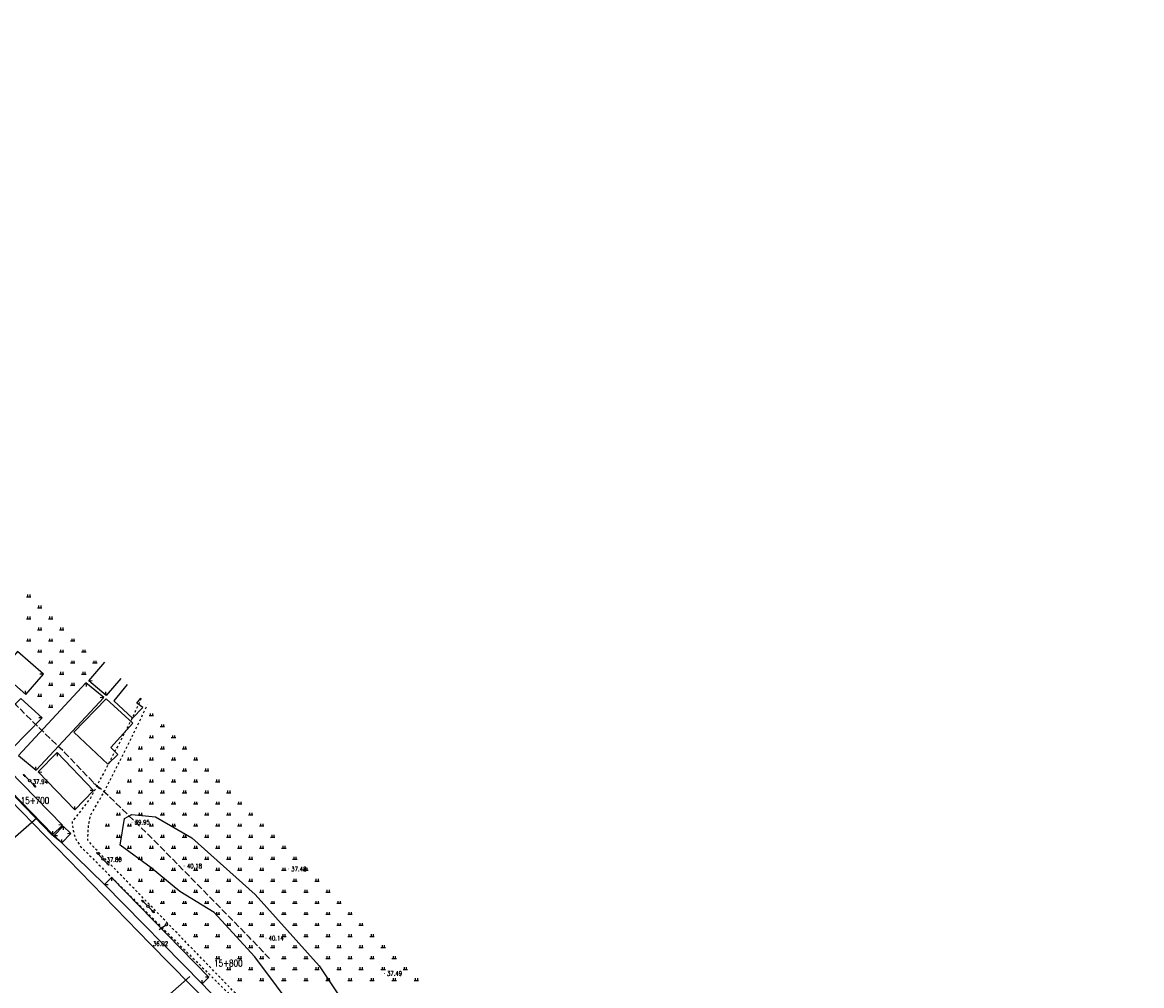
# Model space of a CAD drawing. Extents: x 39508475 to 39522402, y 3783947 to 3795549.
# Tile 281 of 323: x 39521066 to 39521573, y 3788431 to 3788868. Entities that reach past the tile are written whole.
import ezdxf
from ezdxf.enums import TextEntityAlignment as Align

# ---------------------------------------------------------------- set-up
doc = ezdxf.new("R2010")
doc.units = 0
doc.linetypes.add('X0', pattern=[4, 3, -1])
doc.linetypes.add('X6', pattern=[2, 1, -1])
doc.layers.get('0').update_dxf_attribs({"linetype": 'CONTINUOUS'})
for name, color, linetype in [('DLSS', 4, 'CONTINUOUS'), ('DMTZ', 3, 'CONTINUOUS'), ('GCD', 1, 'CONTINUOUS'), ('GXYZ', 2, 'CONTINUOUS'), ('JMD', 6, 'CONTINUOUS'), ('SXSS', 5, 'CONTINUOUS'), ('ZBTZ', 3, 'CONTINUOUS'), ('断面线', 2, 'CONTINUOUS')]:
    doc.layers.add(name, color=color, linetype=linetype)
doc.styles.add('HZ', font='rs', dxfattribs={"width": 0.8, "bigfont": 'hztxt'})
doc.linetypes.add('10411', pattern='A,2,[150,AAA.SHX,S=1,R=0,X=0,Y=1],2,[151,AAA.SHX,S=1,R=0,X=0,Y=3],1e-11', length=4)
doc.linetypes.add('10422', pattern='A,2,[150,AAA.SHX,S=1,R=0,X=0,Y=1],2,[177,AAA.SHX,S=1,R=0,X=0,Y=0.8],1e-09', length=4)

# ---------------------------------------------------------------- blocks, each defined once
blk = doc.blocks.new('gc119')
for p, q in [((-1, 0), (1, 0)), ((-0.5, 1), (-0.5, 0)), ((0.5, 1), (0.5, 0))]:
    blk.add_line(p, q)
blk = doc.blocks.new('gc013a')
at = {"linetype": 'Continuous'}
blk.add_line((0.5, 0), (4, 0), dxfattribs=at)
at = {"linetype": 'Continuous', "flags": 128}
for points in [[(2.77, 0.35), (3.38, 0), (2.77, -0.35)], [(3.39, 0.35), (4, 0), (3.39, -0.35)]]:
    blk.add_lwpolyline(points, dxfattribs=at)
blk = doc.blocks.new('gc170')
at = {"linetype": 'Continuous'}
blk.add_circle((0, 0), 0.5, dxfattribs=at)
blk = doc.blocks.new('gc013c')
at = {"linetype": 'Continuous'}
blk.add_line((0.5, 0), (4, 0), dxfattribs=at)
at = {"linetype": 'Continuous', "const_width": 0.15, "flags": 128}
blk.add_lwpolyline([(3.775, 0, 1), (3.925, 0, 1)], format="xyb", close=True, dxfattribs=at)
blk = doc.blocks.new('gc200')
at = {"const_width": 0.2}
blk.add_lwpolyline([(-0.1, 0, 1), (0.1, 0, 1)], format="xyb", close=True, dxfattribs=at)

msp = doc.modelspace()

# ---------------------------------------------------------------- linework, layer by layer
at = {"layer": 'DLSS', "linetype": 'X6', "flags": 128}
for points in [[(39521119.65064, 3788561.31253), (39521115.05251, 3788551.39932), (39521096.47363, 3788515.94625), (39521088.28783, 3788505.53425), (39521088.88316, 3788501.51819), (39521089.62732, 3788498.24584), (39521092.15748, 3788494.37852), (39521125.80846, 3788460.86566), (39521174.07826, 3788413.02397), (39521212.66677, 3788373.54571), (39521239.03995, 3788345.95857), (39521273.45383, 3788312.28762), (39521279.28451, 3788303.16835), (39521284.94014, 3788298.55731), (39521291.63761, 3788291.41764), (39521299.82341, 3788285.17044), (39521303.3954, 3788281.15439), (39521305.62789, 3788275.79964), (39521311.87885, 3788268.06501), (39521325.89077, 3788256.26936), (39521368.92163, 3788215.03473)], [(39521339.45276, 3788249.09687), (39521316.53253, 3788268.87968), (39521307.00724, 3788279.58917), (39521300.74227, 3788287.37784), (39521289.43099, 3788296.5999), (39521282.43586, 3788304.78076), (39521275.44072, 3788312.36666), (39521272.76174, 3788315.93648), (39521255.6108, 3788333.71341), (39521229.39802, 3788361.26822), (39521209.73631, 3788380.79042), (39521172.93801, 3788416.83671), (39521133.8942, 3788457.21095), (39521098.14261, 3788494.0156), (39521095.433, 3788497.19475), (39521095.73067, 3788503.88819), (39521096.77249, 3788508.64795), (39521102.57696, 3788518.61373), (39521112.54876, 3788538.09906), (39521122.50396, 3788558.46999)]]:
    msp.add_lwpolyline(points, dxfattribs=at)
at = {"layer": 'DMTZ', "color": 1, "linetype": 'X0', "flags": 128}
msp.add_lwpolyline([(39521100.73256, 3788520.48251), (39521084.90442, 3788536.90203, 0.008354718), (39521084.1967, 3788537.61205), (39521066.57549, 3788554.7096), (39521044.09249, 3788578.11886, 0.006983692), (39521043.50363, 3788578.71508), (39521009.45491, 3788612.23983), (39520987.2343, 3788634.9209), (39520966.25133, 3788657.03493), (39520945.30628, 3788679.19352, 0.005098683), (39520944.88149, 3788679.63385), (39520923.57928, 3788701.26893), (39520901.94204, 3788723.51771, 0.000490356), (39520901.90097, 3788723.55985), (39520880.02706, 3788745.96391), (39520865.01923, 3788762.03828, 0.005046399), (39520864.60153, 3788762.47671), (39520836.43922, 3788791.44548), (39520794.19297, 3788835.03498, 0.003325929), (39520793.91331, 3788835.31972), (39520778.04624, 3788851.26135), (39520762.30371, 3788867.60766)], format="xyb", dxfattribs=at)
at = {"layer": 'DMTZ', "linetype": '10422', "flags": 128}
msp.add_lwpolyline([(39521079.13397, 3788499.66182), (39521063.30583, 3788516.08134), (39521045.30497, 3788533.54726), (39521022.45554, 3788557.33803), (39520988.21434, 3788591.05231), (39520965.6369, 3788614.09761), (39520944.46918, 3788636.40633), (39520923.50448, 3788658.58573), (39520902.13721, 3788680.28688), (39520880.43532, 3788702.60214), (39520858.32742, 3788725.24584), (39520843.09103, 3788741.56503), (39520814.91269, 3788770.55028), (39520772.65043, 3788814.1563), (39520756.60908, 3788830.27303), (39520740.69518, 3788846.79729)], dxfattribs=at)
at = {"layer": 'DMTZ', "color": 1, "linetype": 'X0', "flags": 128}
msp.add_lwpolyline([(39521177.78568, 3788443.59619), (39521168.76857, 3788453.04957), (39521124.17049, 3788498.44926), (39521103.65239, 3788518.40938), (39521098.0151, 3788522.97497)], dxfattribs=at)
at = {"layer": 'DMTZ', "linetype": '10411', "flags": 128}
for points in [[(39521380.28396, 3788232.21444), (39521361.15095, 3788246.29449), (39521309.63902, 3788296.31018), (39521272.79436, 3788333.17973), (39521237.48494, 3788370.71082), (39521221.22304, 3788389.79854), (39521190.8263, 3788418.11561), (39521171.15581, 3788444.29211), (39521152.67698, 3788464.39058), (39521137.14349, 3788473.91314), (39521124.16684, 3788484.71483), (39521110.08314, 3788494.85839), (39521112.03827, 3788507.06466), (39521115.43143, 3788508.76041), (39521126.133, 3788507.71686), (39521142.57683, 3788498.32498), (39521171.21095, 3788472.58905), (39521200.23879, 3788440.3068), (39521221.53057, 3788408.3255), (39521244.78589, 3788392.09738), (39521259.01112, 3788378.40087), (39521273.14348, 3788363.60385), (39521307.48673, 3788326.27285), (39521357.74805, 3788275.36506), (39521379.1774, 3788249.13784), (39521383.18454, 3788245.80019)], [(39521156.07748, 3788422.88981), (39521147.21265, 3788432.18354), (39521103.00772, 3788477.18302), (39521083.71128, 3788495.9547), (39521079.13397, 3788499.66182)]]:
    msp.add_lwpolyline(points, dxfattribs=at)
at = {"layer": 'JMD', "linetype": 'Continuous'}
for p, q in [((39521075.30776, 3788572.45813), (39521073.7117, 3788572.34595)), ((39521095.86941, 3788569.35031), (39521097.46436, 3788569.47726)), ((39521067.34667, 3788563.22707), (39521067.23449, 3788564.82313)), ((39521094.61407, 3788568.47198), (39521094.71689, 3788566.87528)), ((39521103.74818, 3788562.73321), (39521103.62123, 3788564.32816)), ((39521102.68169, 3788561.7737), (39521101.08499, 3788561.67088)), ((39521074.80199, 3788552.66169), (39521073.20289, 3788552.60792)), ((39521081.51834, 3788536.912), (39521081.51565, 3788535.312)), ((39521072.07176, 3788528.86735), (39521071.96894, 3788530.46404)), ((39521072.96334, 3788528.07397), (39521074.56334, 3788528.07127)), ((39521098.05159, 3788519.71625), (39521096.45159, 3788519.71895)), ((39521089.49659, 3788510.87822), (39521089.49928, 3788512.47822)), ((39521083.92779, 3788504.06384), (39521082.32782, 3788504.07381)), ((39521084.23565, 3788503.50489), (39521084.27402, 3788501.90535)), ((39521079.58715, 3788499.7258), (39521079.59712, 3788501.32577)), ((39521080.13454, 3788499.28914), (39521081.73408, 3788499.32751)), ((39521087.80946, 3788500.16743), (39521086.20992, 3788500.12906)), ((39521083.70835, 3788495.95168), (39521083.66998, 3788497.55122)), ((39521106.13711, 3788480.3067), (39521106.12763, 3788478.70673)), ((39521103.00772, 3788477.18302), (39521104.6077, 3788477.17517)), ((39521147.21265, 3788432.18354), (39521147.2441, 3788433.78323)), ((39521150.34047, 3788435.12672), (39521148.74082, 3788435.15978))]:
    msp.add_line(p, q, dxfattribs=at)
at = {"layer": 'JMD', "linetype": 'Continuous', "flags": 128}
for points in [[(39521055.69093, 3788573.42519), (39521067.34667, 3788563.22707), (39521075.30776, 3788572.45813), (39521063.65203, 3788582.65625)], [(39521072.07176, 3788528.86735), (39521102.68169, 3788561.7737), (39521094.61407, 3788568.47198), (39521064.00415, 3788535.56562)], [(39521061.22952, 3788538.78195), (39521074.80199, 3788552.66169), (39521065.0961, 3788561.33653), (39521051.52363, 3788547.45679)], [(39521103.76021, 3788561.28849), (39521115.82091, 3788550.12241), (39521105.90598, 3788539.10424), (39521109.01365, 3788535.99845), (39521104.50012, 3788531.56159), (39521089.17203, 3788546.13816)], [(39521072.96334, 3788528.07397), (39521089.49659, 3788510.87822), (39521098.05159, 3788519.71625), (39521081.51834, 3788536.912)], [(39521055.42931, 3788524.47865), (39521079.58715, 3788499.7258), (39521083.92779, 3788504.06384), (39521059.76995, 3788528.81669)], [(39521084.23565, 3788503.50489), (39521080.13454, 3788499.28914), (39521083.70835, 3788495.95168), (39521087.80946, 3788500.16743)], [(39521103.00772, 3788477.18302), (39521147.21265, 3788432.18354), (39521150.34047, 3788435.12672), (39521106.13711, 3788480.3067)]]:
    msp.add_lwpolyline(points, close=True, dxfattribs=at)
for points in [[(39521110.45041, 3788570.478), (39521103.74818, 3788562.73321), (39521095.86941, 3788569.35031), (39521103.14414, 3788577.75667)], [(39521113.21968, 3788567.71919), (39521107.25674, 3788560.23535), (39521115.72426, 3788552.52513), (39521120.33437, 3788557.22648), (39521117.60594, 3788559.29508), (39521119.45913, 3788561.50331)]]:
    msp.add_lwpolyline(points, dxfattribs=at)
at = {"layer": 'SXSS', "linetype": 'Continuous', "flags": 128}
msp.add_lwpolyline([(39520738.85921, 3788844.98438), (39520758.69358, 3788826.44088), (39520789.17943, 3788794.27876), (39520884.76863, 3788695.25965), (39520989.75752, 3788586.99795), (39521044.261, 3788531.839), (39521123.742, 3788450.314), (39521197.116, 3788375.69), (39521245.70004, 3788325.54973), (39521262.59546, 3788308.16564), (39521281.684, 3788289.621), (39521325.713, 3788244.497), (39521391.481, 3788177.64), (39521504.382, 3788061.169), (39521564.54, 3787984.991), (39521584.251, 3787956.945), (39521623.048, 3787903.969), (39521656.927, 3787857.512), (39521675.33859, 3787832.60197), (39521692.68081, 3787810.39955)], dxfattribs=at)
at = {"layer": '断面线', "linetype": 'Continuous', "flags": 128}
for points in [[(39521072.30339, 3788507.18896), (39521042.17712, 3788480.81988), (39520961.83605, 3788408.90562)], [(39521141.73471, 3788435.41891), (39521113.3724, 3788410.5938), (39521035.12366, 3788340.55242)]]:
    msp.add_lwpolyline(points, dxfattribs=at)

# ---------------------------------------------------------------- block references
at = {"layer": 'GCD', "linetype": 'Continuous'}
ref = msp.add_blockref('gc200', (39521069.305, 3788523.688, 37.938), dxfattribs=at)
ref.add_attrib('height', '37.94', dxfattribs={"linetype": 'Continuous', "height": 2, "style": 'HZ', "width": 0.8}).set_placement((39521070.505, 3788523.688, 37.938), align=Align.MIDDLE_LEFT)
ref = msp.add_blockref('gc200', (39521115.4686, 3788505.312, 39.95), dxfattribs=at)
ref.add_attrib('height', '39.95', dxfattribs={"linetype": 'Continuous', "height": 2, "style": 'HZ', "width": 0.8}).set_placement((39521116.6686, 3788505.312, 39.95), align=Align.MIDDLE_LEFT)
ref = msp.add_blockref('gc200', (39521102.752, 3788488.392, 37.804), dxfattribs=at)
ref.add_attrib('height', '37.80', dxfattribs={"linetype": 'Continuous', "height": 2, "style": 'HZ', "width": 0.8}).set_placement((39521103.952, 3788488.392, 37.804), align=Align.MIDDLE_LEFT)
ref = msp.add_blockref('gc200', (39521139.1329, 3788485.484, 40.18), dxfattribs=at)
ref.add_attrib('height', '40.18', dxfattribs={"linetype": 'Continuous', "height": 2, "style": 'HZ', "width": 0.8}).set_placement((39521140.3329, 3788485.484, 40.18), align=Align.MIDDLE_LEFT)
ref = msp.add_blockref('gc200', (39521186.4189, 3788484.126, 37.48), dxfattribs=at)
ref.add_attrib('height', '37.48', dxfattribs={"linetype": 'Continuous', "height": 2, "style": 'HZ', "width": 0.8}).set_placement((39521187.6189, 3788484.126, 37.48), align=Align.MIDDLE_LEFT)
ref = msp.add_blockref('gc200', (39521176.1579, 3788452.816, 40.14), dxfattribs=at)
ref.add_attrib('height', '40.14', dxfattribs={"linetype": 'Continuous', "height": 2, "style": 'HZ', "width": 0.8}).set_placement((39521177.3579, 3788452.816, 40.14), align=Align.MIDDLE_LEFT)
ref = msp.add_blockref('gc200', (39521123.742, 3788450.314, 36.024), dxfattribs=at)
ref.add_attrib('height', '36.02', dxfattribs={"linetype": 'Continuous', "height": 2, "style": 'HZ', "width": 0.8}).set_placement((39521124.942, 3788450.314, 36.024), align=Align.MIDDLE_LEFT)
ref = msp.add_blockref('gc200', (39521229.8017, 3788436.801, 37.49), dxfattribs=at)
ref.add_attrib('height', '37.49', dxfattribs={"linetype": 'Continuous', "height": 2, "style": 'HZ', "width": 0.8}).set_placement((39521231.0017, 3788436.801, 37.49), align=Align.MIDDLE_LEFT)
at = {"layer": 'GXYZ', "linetype": 'Continuous'}
for name, p, rotation in [('gc013a', (39521069.06298, 3788524.141), 134.6145889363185), ('gc013a', (39521069.06298, 3788524.141), 313.1223483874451), ('gc013a', (39521102.24297, 3788488.71179), 133.1223483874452), ('gc013a', (39521102.24297, 3788488.71179), 313.534797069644), ('gc013a', (39521122.69326, 3788467.18789), 133.534797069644), ('gc013a', (39521122.69326, 3788467.18789), 314.4567324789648), ('gc013c', (39521131.09578, 3788458.89476), 215.2263080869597)]:
    msp.add_blockref(name, p, dxfattribs=dict(at, rotation=rotation))
for p in [(39521069.06298, 3788524.141), (39521102.24297, 3788488.71179), (39521122.69326, 3788467.18789), (39521131.09578, 3788458.89476)]:
    msp.add_blockref('gc170', p, dxfattribs=at)
at = {"layer": 'ZBTZ', "linetype": 'Continuous'}
for p in [(39521068.63691, 3788607.45344), (39521073.63691, 3788602.45344), (39521068.63691, 3788597.45344), (39521078.63691, 3788597.45344), (39521073.63691, 3788592.45344), (39521083.63691, 3788592.45344), (39521068.63691, 3788587.45344), (39521078.63691, 3788587.45344), (39521088.63691, 3788587.45344), (39521073.63691, 3788582.45344), (39521083.63691, 3788582.45344), (39521093.63691, 3788582.45344), (39521078.63691, 3788577.45344), (39521088.63691, 3788577.45344), (39521098.63691, 3788577.45344), (39521083.63691, 3788572.45344), (39521093.63691, 3788572.45344), (39521078.63691, 3788567.45344), (39521088.63691, 3788567.45344), (39521073.63691, 3788562.45344), (39521083.63691, 3788562.45344), (39521078.63691, 3788557.45344), (39521124.25923, 3788553.62902), (39521129.25923, 3788548.62902), (39521124.25923, 3788543.62902), (39521134.25923, 3788543.62902), (39521119.25923, 3788538.62902), (39521129.25923, 3788538.62902), (39521139.25923, 3788538.62902), (39521114.25923, 3788533.62902), (39521124.25923, 3788533.62902), (39521134.25923, 3788533.62902), (39521144.25923, 3788533.62902), (39521119.25923, 3788528.62902), (39521129.25923, 3788528.62902), (39521139.25923, 3788528.62902), (39521149.25923, 3788528.62902), (39521114.25923, 3788523.62902), (39521124.25923, 3788523.62902), (39521134.25923, 3788523.62902), (39521144.25923, 3788523.62902), (39521154.25923, 3788523.62902), (39521109.25923, 3788518.62902), (39521119.25923, 3788518.62902), (39521129.25923, 3788518.62902), (39521139.25923, 3788518.62902), (39521149.25923, 3788518.62902), (39521159.25923, 3788518.62902), (39521114.25923, 3788513.62902), (39521124.25923, 3788513.62902), (39521134.25923, 3788513.62902), (39521144.25923, 3788513.62902), (39521154.25923, 3788513.62902), (39521164.25923, 3788513.62902), (39521109.25923, 3788508.62902), (39521119.25923, 3788508.62902), (39521129.25923, 3788508.62902), (39521139.25923, 3788508.62902), (39521149.25923, 3788508.62902), (39521159.25923, 3788508.62902), (39521169.25923, 3788508.62902), (39521104.25923, 3788503.62902), (39521114.25923, 3788503.62902), (39521124.25923, 3788503.62902), (39521134.25923, 3788503.62902), (39521144.25923, 3788503.62902), (39521154.25923, 3788503.62902), (39521164.25923, 3788503.62902), (39521174.25923, 3788503.62902), (39521109.25923, 3788498.62902), (39521119.25923, 3788498.62902), (39521129.25923, 3788498.62902), (39521139.25923, 3788498.62902), (39521149.25923, 3788498.62902), (39521159.25923, 3788498.62902), (39521169.25923, 3788498.62902), (39521179.25923, 3788498.62902), (39521104.25923, 3788493.62902), (39521114.25923, 3788493.62902), (39521124.25923, 3788493.62902), (39521134.25923, 3788493.62902), (39521144.25923, 3788493.62902), (39521154.25923, 3788493.62902), (39521164.25923, 3788493.62902), (39521174.25923, 3788493.62902), (39521184.25923, 3788493.62902), (39521109.25923, 3788488.62902), (39521119.25923, 3788488.62902), (39521129.25923, 3788488.62902), (39521139.25923, 3788488.62902), (39521149.25923, 3788488.62902), (39521159.25923, 3788488.62902), (39521169.25923, 3788488.62902), (39521179.25923, 3788488.62902), (39521189.25923, 3788488.62902), (39521114.25923, 3788483.62902), (39521124.25923, 3788483.62902), (39521134.25923, 3788483.62902), (39521144.25923, 3788483.62902), (39521154.25923, 3788483.62902), (39521164.25923, 3788483.62902), (39521174.25923, 3788483.62902), (39521184.25923, 3788483.62902), (39521194.25923, 3788483.62902), (39521119.25923, 3788478.62902), (39521129.25923, 3788478.62902), (39521139.25923, 3788478.62902), (39521149.25923, 3788478.62902), (39521159.25923, 3788478.62902), (39521169.25923, 3788478.62902), (39521179.25923, 3788478.62902), (39521189.25923, 3788478.62902), (39521199.25923, 3788478.62902), (39521124.25923, 3788473.62902), (39521134.25923, 3788473.62902), (39521144.25923, 3788473.62902), (39521154.25923, 3788473.62902), (39521164.25923, 3788473.62902), (39521174.25923, 3788473.62902), (39521184.25923, 3788473.62902), (39521194.25923, 3788473.62902), (39521204.25923, 3788473.62902), (39521129.25923, 3788468.62902), (39521139.25923, 3788468.62902), (39521149.25923, 3788468.62902), (39521159.25923, 3788468.62902), (39521169.25923, 3788468.62902), (39521179.25923, 3788468.62902), (39521189.25923, 3788468.62902), (39521199.25923, 3788468.62902), (39521209.25923, 3788468.62902), (39521134.25923, 3788463.62902), (39521144.25923, 3788463.62902), (39521154.25923, 3788463.62902), (39521164.25923, 3788463.62902), (39521174.25923, 3788463.62902), (39521184.25923, 3788463.62902), (39521194.25923, 3788463.62902), (39521204.25923, 3788463.62902), (39521214.25923, 3788463.62902), (39521139.25923, 3788458.62902), (39521149.25923, 3788458.62902), (39521159.25923, 3788458.62902), (39521169.25923, 3788458.62902), (39521179.25923, 3788458.62902), (39521189.25923, 3788458.62902), (39521199.25923, 3788458.62902), (39521209.25923, 3788458.62902), (39521219.25923, 3788458.62902), (39521144.25923, 3788453.62902), (39521154.25923, 3788453.62902), (39521164.25923, 3788453.62902), (39521174.25923, 3788453.62902), (39521184.25923, 3788453.62902), (39521194.25923, 3788453.62902), (39521204.25923, 3788453.62902), (39521214.25923, 3788453.62902), (39521224.25923, 3788453.62902), (39521149.25923, 3788448.62902), (39521159.25923, 3788448.62902), (39521169.25923, 3788448.62902), (39521179.25923, 3788448.62902), (39521189.25923, 3788448.62902), (39521199.25923, 3788448.62902), (39521209.25923, 3788448.62902), (39521219.25923, 3788448.62902), (39521229.25923, 3788448.62902), (39521154.25923, 3788443.62902), (39521164.25923, 3788443.62902), (39521174.25923, 3788443.62902), (39521184.25923, 3788443.62902), (39521194.25923, 3788443.62902), (39521204.25923, 3788443.62902), (39521214.25923, 3788443.62902), (39521224.25923, 3788443.62902), (39521234.25923, 3788443.62902), (39521159.25923, 3788438.62902), (39521169.25923, 3788438.62902), (39521179.25923, 3788438.62902), (39521189.25923, 3788438.62902), (39521199.25923, 3788438.62902), (39521209.25923, 3788438.62902), (39521219.25923, 3788438.62902), (39521229.25923, 3788438.62902), (39521239.25923, 3788438.62902), (39521164.25923, 3788433.62902), (39521174.25923, 3788433.62902), (39521184.25923, 3788433.62902), (39521194.25923, 3788433.62902), (39521204.25923, 3788433.62902), (39521214.25923, 3788433.62902), (39521224.25923, 3788433.62902), (39521234.25923, 3788433.62902), (39521244.25923, 3788433.62902)]:
    msp.add_blockref('gc119', p, dxfattribs=at)

# ---------------------------------------------------------------- texts
at = {"layer": '断面线', "linetype": 'Continuous', "style": 'HZ', "width": 0.8}
for s, p in [('15+700', (39521077.97094, 3788515.15472)), ('15+800', (39521165.59495, 3788441.47667))]:
    msp.add_text(s, height=3, dxfattribs=at).set_placement(p, align=Align.MIDDLE_RIGHT)

doc.saveas('drawing.dxf')
